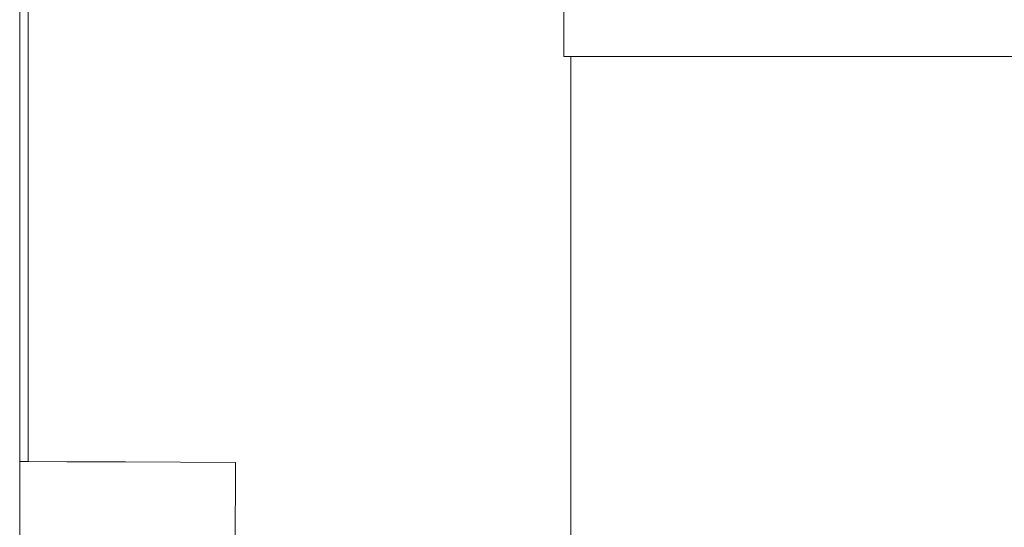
# Model space of a CAD drawing. Header units: millimetres. Extents: x -261 to 187, y -214 to 106.
# Tile 943 of 1056: x -221.96 to -216.05, y 26.6 to 29.65. Entities that reach past the tile are written whole.
import ezdxf

# ---------------------------------------------------------------- set-up
doc = ezdxf.new("R2010")
doc.units = ezdxf.units.MM
doc.header["$LTSCALE"] = 0.005
doc.header["$MEASUREMENT"] = 0
doc.layers.add('IFC-Laje-Contorno', color=9, linetype='Continuous', lineweight=5)
doc.layers.add('IFC-Parede padrão-Contorno', color=9, linetype='Continuous', lineweight=5)

msp = doc.modelspace()

# ---------------------------------------------------------------- linework, layer by layer
at = {"layer": 'IFC-Laje-Contorno', "lineweight": 5}
for p, q in [((-218.6945, 29.4274), (-218.6945, 46.5601)), ((-218.6945, 29.4274), (-215.9633, 29.4274)), ((-218.6538, 21.5593), (-218.6538, 29.4274)), ((-221.9641, 23.3728), (-221.9641, 26.9931)), ((-221.914, 26.9931), (-221.6809, 26.9921)), ((-221.6809, 26.9921), (-221.3288, 26.9906)), ((-221.3288, 26.9906), (-220.6681, 26.9878)), ((-220.6713, 26.2438), (-220.6681, 26.9878))]:
    msp.add_line(p, q, dxfattribs=at)
at = {"layer": 'IFC-Parede padrão-Contorno', "lineweight": 5}
for p, q in [((-221.9641, 26.9931), (-221.9641, 46.8923)), ((-221.914, 26.9931), (-221.914, 46.8923)), ((-221.9641, 26.9931), (-221.914, 26.9931))]:
    msp.add_line(p, q, dxfattribs=at)

doc.saveas('drawing.dxf')
